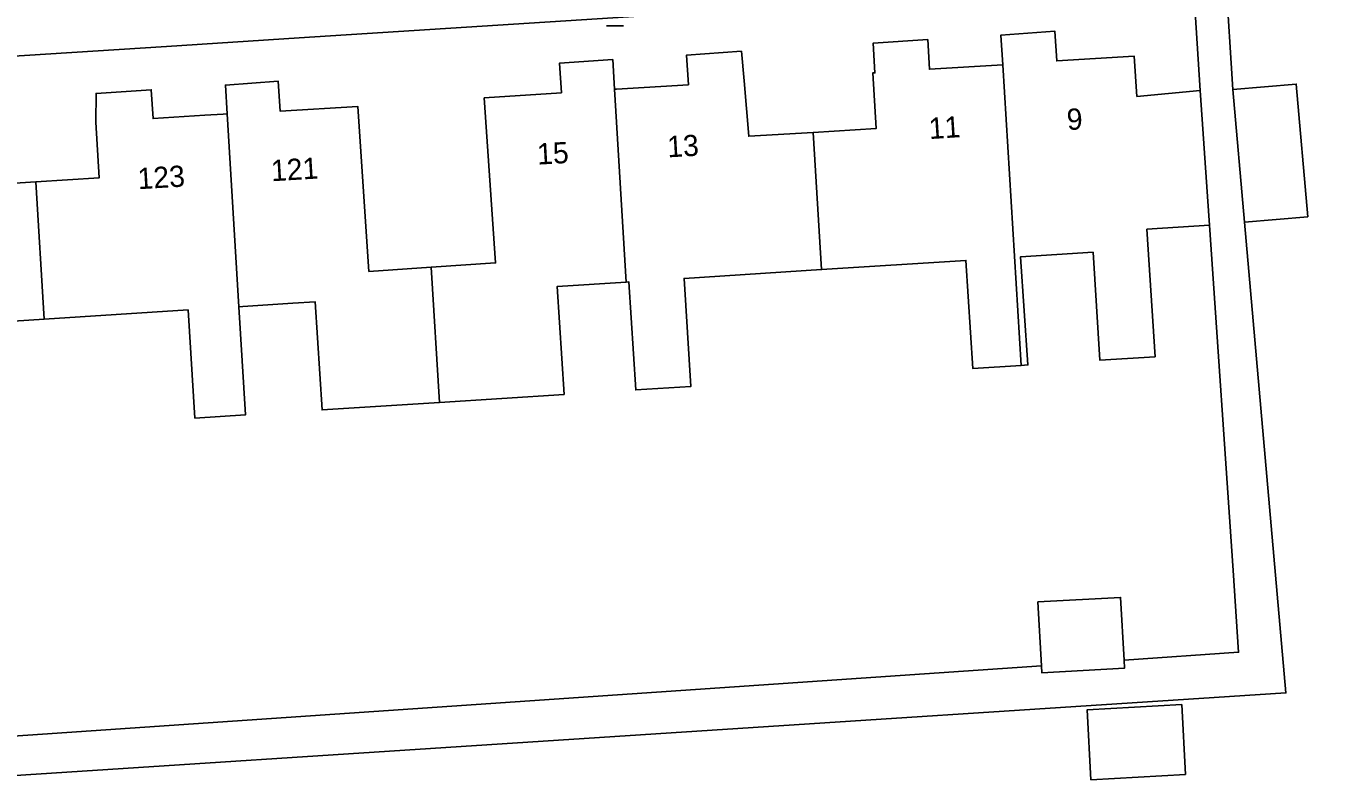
# Model space of a CAD drawing. Extents: x 159626 to 160723, y 388173 to 389416.
# Drawn here: x 160352.4 to 160413.4, y 388376.4 to 388412 of the extents above; entities that cross this region are included whole.
import ezdxf

# ---------------------------------------------------------------- set-up
doc = ezdxf.new("R2010")
doc.units = 0
for name, color, linetype in [('IMGEO_Erf', 7, 'Continuous'), ('IMGEO_Lichtmast', 7, 'Continuous'), ('IMGEO_Pand', 7, 'Continuous'), ('IMGEO_Pand_nummerreeks', 7, 'Continuous'), ('IMGEO_Voetpad_open', 7, 'Continuous')]:
    doc.layers.add(name, color=color, linetype=linetype)

msp = doc.modelspace()

# ---------------------------------------------------------------- linework, layer by layer
at = {"layer": 'IMGEO_Erf'}
for points in [[(160433.731, 388415.864), (160408.955, 388414.272), (160409.291, 388409.036), (160412.268, 388409.298), (160412.813, 388403.049), (160409.838, 388402.789), (160411.78, 388380.613), (160347.114, 388376.412)], [(160349.934, 388404.502), (160352.907, 388404.691), (160355.884, 388404.88), (160355.727, 388407.507), (160355.744, 388408.859), (160358.343, 388409.033), (160358.427, 388407.674), (160360.868, 388407.826), (160361.725, 388407.879), (160361.917, 388407.891), (160361.834, 388409.251), (160364.325, 388409.427), (160364.409, 388408.028), (160368.068, 388408.246), (160368.592, 388400.475), (160371.528, 388400.672), (160374.555, 388400.876), (160374.029, 388408.646), (160377.657, 388408.89), (160377.562, 388410.282), (160380.076, 388410.448), (160380.161, 388409.055), (160380.248, 388409.06), (160383.638, 388409.266), (160383.553, 388410.662), (160386.139, 388410.847), (160386.274, 388409.452), (160386.483, 388406.836), (160389.524, 388407.021), (160392.482, 388407.2), (160392.325, 388409.82), (160392.425, 388409.826), (160392.34, 388411.225), (160394.912, 388411.396), (160394.996, 388409.996), (160398.449, 388410.203), (160398.364, 388411.605), (160400.906, 388411.785), (160400.991, 388410.391), (160404.636, 388410.613), (160404.767, 388408.719), (160407.747, 388408.996), (160407.414, 388414.173), (160365.311, 388411.469), (160359.06, 388411.068), (160268.623, 388405.331)], [(160336.214, 388377.515), (160400.266, 388381.895), (160400.1, 388384.901), (160403.996, 388385.115), (160404.159, 388382.161), (160409.558, 388382.53), (160409.295, 388386.374), (160408.182, 388402.648), (160405.239, 388402.46), (160405.623, 388396.45), (160403.027, 388396.284), (160402.702, 388401.376), (160399.278, 388401.157), (160399.633, 388396.068), (160399.311, 388396.047), (160397.037, 388395.902), (160396.712, 388400.994), (160389.917, 388400.56), (160383.434, 388400.146), (160383.759, 388395.055), (160381.163, 388394.889), (160380.838, 388399.981), (160380.714, 388399.973), (160377.464, 388399.765), (160377.789, 388394.674), (160371.916, 388394.299), (160366.387, 388393.946), (160366.062, 388399.038), (160365.009, 388398.971), (160362.658, 388398.82), (160362.47, 388398.808), (160362.78, 388393.716), (160360.397, 388393.564), (160360.072, 388398.655), (160353.298, 388398.223), (160346.764, 388397.806)]]:
    msp.add_lwpolyline(points, dxfattribs=at)
msp.add_lwpolyline([(160407.058, 388376.766), (160402.603, 388376.521), (160402.422, 388379.817), (160406.876, 388380.062)], close=True, dxfattribs=at)
at = {"layer": 'IMGEO_Lichtmast'}
for p, q in [((160380.576, 388412.039), (160379.786, 388412.039)), ((160379.786, 388412.039), (160380.576, 388412.039))]:
    msp.add_line(p, q, dxfattribs=at)
at = {"layer": 'IMGEO_Pand'}
for points in [[(160407.747, 388408.996), (160404.767, 388408.719), (160404.636, 388410.613), (160400.991, 388410.391), (160400.906, 388411.785), (160398.364, 388411.605), (160398.449, 388410.203), (160399.311, 388396.047), (160399.633, 388396.068), (160399.278, 388401.157), (160402.702, 388401.376), (160403.027, 388396.284), (160405.623, 388396.45), (160405.239, 388402.46), (160408.182, 388402.648), (160408.089, 388404.008)], [(160398.449, 388410.203), (160394.996, 388409.996), (160394.912, 388411.396), (160392.34, 388411.225), (160392.425, 388409.826), (160392.325, 388409.82), (160392.482, 388407.2), (160389.524, 388407.021), (160389.917, 388400.56), (160396.712, 388400.994), (160397.037, 388395.902), (160399.311, 388396.047)], [(160389.524, 388407.021), (160386.483, 388406.836), (160386.274, 388409.452), (160386.139, 388410.847), (160383.553, 388410.662), (160383.638, 388409.266), (160380.248, 388409.06), (160380.161, 388409.055), (160380.714, 388399.973), (160380.838, 388399.981), (160381.163, 388394.889), (160383.759, 388395.055), (160383.434, 388400.146), (160389.917, 388400.56)], [(160380.161, 388409.055), (160380.076, 388410.448), (160377.562, 388410.282), (160377.657, 388408.89), (160374.029, 388408.646), (160374.555, 388400.876), (160371.528, 388400.672), (160371.916, 388394.299), (160377.789, 388394.674), (160377.464, 388399.765), (160380.714, 388399.973)], [(160368.068, 388408.246), (160364.409, 388408.028), (160364.325, 388409.427), (160361.834, 388409.251), (160361.917, 388407.891), (160362.47, 388398.808), (160362.658, 388398.82), (160365.009, 388398.971), (160366.062, 388399.038), (160366.387, 388393.946), (160371.916, 388394.299), (160371.528, 388400.672), (160368.592, 388400.475)], [(160409.838, 388402.789), (160412.813, 388403.049), (160412.268, 388409.298), (160409.291, 388409.036)], [(160361.917, 388407.891), (160361.725, 388407.879), (160360.868, 388407.826), (160358.427, 388407.674), (160358.343, 388409.033), (160355.744, 388408.859), (160355.727, 388407.507), (160355.884, 388404.88), (160352.907, 388404.691), (160353.298, 388398.223), (160360.072, 388398.655), (160360.397, 388393.564), (160362.78, 388393.716), (160362.47, 388398.808)], [(160352.907, 388404.691), (160349.934, 388404.502), (160349.719, 388407.086), (160349.581, 388408.471), (160346.972, 388408.317), (160347.056, 388406.922), (160343.678, 388406.692), (160343.564, 388406.684), (160344.168, 388397.64), (160344.493, 388392.549), (160347.089, 388392.714), (160346.764, 388397.806), (160353.298, 388398.223)], [(160400.266, 388381.895), (160400.284, 388381.564), (160404.18, 388381.778), (160404.159, 388382.161), (160403.996, 388385.115), (160400.1, 388384.901)], [(160407.058, 388376.766), (160406.876, 388380.062), (160402.422, 388379.817), (160402.603, 388376.521)]]:
    msp.add_lwpolyline(points, close=True, dxfattribs=at)
at = {"layer": 'IMGEO_Voetpad_open'}
for points in [[(160263.264, 388405.642), (160268.623, 388405.331), (160359.06, 388411.068), (160365.311, 388411.469), (160407.414, 388414.173)], [(160347.114, 388376.412), (160411.78, 388380.613), (160409.838, 388402.789), (160409.291, 388409.036), (160408.955, 388414.272), (160407.414, 388414.173), (160407.747, 388408.996), (160408.089, 388404.008), (160408.182, 388402.648), (160409.295, 388386.374), (160409.558, 388382.53), (160404.159, 388382.161), (160404.18, 388381.778), (160400.284, 388381.564), (160400.266, 388381.895), (160336.214, 388377.515)]]:
    msp.add_lwpolyline(points, dxfattribs=at)

# ---------------------------------------------------------------- texts
at = {"layer": 'IMGEO_Pand_nummerreeks'}
for s, rotation, p in [('9', 3.68412, (160401.494, 388407.125)), ('11', 3.68412, (160394.993, 388406.704)), ('13', 3.1971, (160382.669, 388405.843)), ('15', 3.1971, (160376.541, 388405.501)), ('121', 3.42629, (160364.008, 388404.717)), ('123', 3.42629, (160357.724, 388404.341))]:
    msp.add_text(s, height=1, rotation=rotation, dxfattribs=at).set_placement(p)

doc.saveas('drawing.dxf')
